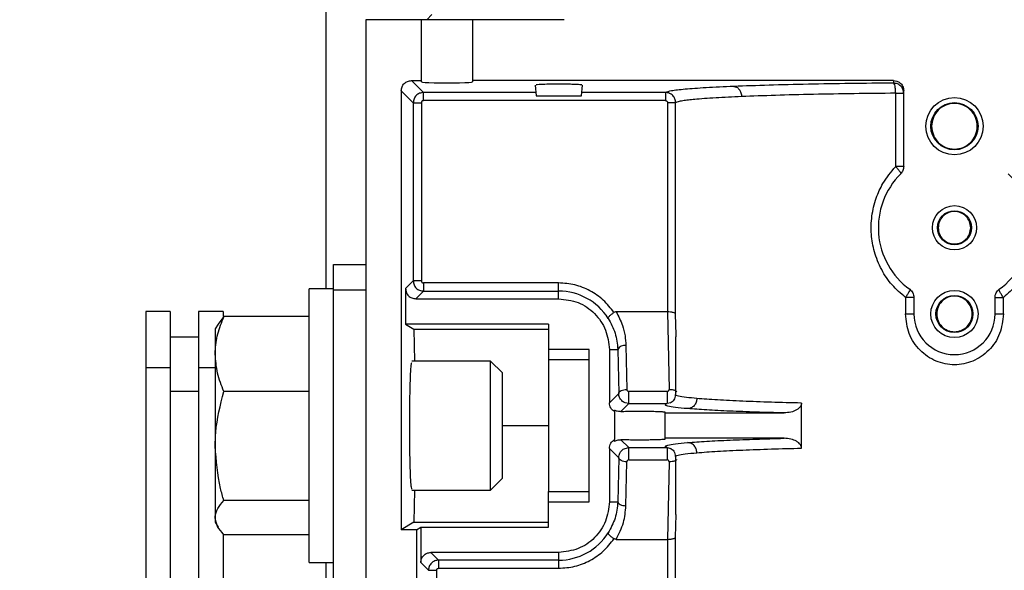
# Model space of a CAD drawing. Header units: inches. Extents: x 170 to 312, y 215 to 248.
# Tile 305 of 529: x 225.485 to 225.724, y 244.348 to 244.482. Entities that reach past the tile are written whole.
import ezdxf

# ---------------------------------------------------------------- set-up
doc = ezdxf.new("R2010")
doc.units = ezdxf.units.IN
doc.header["$LTSCALE"] = 0.25
doc.header["$MEASUREMENT"] = 0
doc.layers.add('ANNOTATIONS', color=1, linetype='Continuous')
doc.layers.add('MOTOR LH', color=7, linetype='Continuous')
doc.styles.add('ARIAL', font='arial.ttf', dxfattribs={"height": 0.09375})
doc.dimstyles.new('STANDARD$0', dxfattribs={"dimtxt": 0.09375, "dimasz": 0.09375, "dimexe": 0.03125, "dimexo": 0.046875, "dimgap": 0.09, "dimtad": 0, "dimtih": 1, "dimtoh": 1, "dimdec": 4, "dimzin": 0, "dimdsep": 46, "dimtxsty": 'ARIAL', "dimcen": 0.09, "dimadec": 0, "dimazin": 0, "dimtfac": 1, "dimtdec": 4, "dimtofl": 0, "dimtmove": 0, "dimatfit": 1, "dimfxl": 1, "dimtolj": 1, "dimtzin": 0, "dimarcsym": 0})

# ---------------------------------------------------------------- blocks, each defined once
blk = doc.blocks.new('*D52')
at = {"layer": 'ANNOTATIONS', "color": 0, "lineweight": -2, "transparency": 16777216}
for p, q in [((225.3564228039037, 244.3663487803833), (225.3564228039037, 244.9548308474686)), ((226.4423603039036, 243.5069737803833), (226.4423603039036, 244.9548308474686)), ((225.4501728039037, 244.9235808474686), (225.6142815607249, 244.9235808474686)), ((226.3486103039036, 244.9235808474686), (226.1845015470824, 244.9235808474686))]:
    blk.add_line(p, q, dxfattribs=at)
at = {"layer": 'ANNOTATIONS', "color": 0, "transparency": 16777216}
for points in [[(225.4501728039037, 244.9392058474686), (225.4501728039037, 244.9079558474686), (225.3564228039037, 244.9235808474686)], [(226.3486103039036, 244.9392058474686), (226.3486103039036, 244.9079558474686), (226.4423603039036, 244.9235808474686)]]:
    blk.add_solid(points, dxfattribs=at)
at = {"layer": 'defpoints', "color": 0, "transparency": 16777216}
for p in [(226.4423603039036, 244.9235808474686), (225.3564228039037, 244.3194737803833), (226.4423603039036, 243.4600987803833)]:
    blk.add_point(p, dxfattribs=at)
at = {"layer": 'ANNOTATIONS', "color": 0, "transparency": 16777216, "insert": (225.8993915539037, 244.9235808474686), "char_height": 0.09375, "attachment_point": 5, "style": 'ARIAL'}
blk.add_mtext('\\A1;16 1/8"', dxfattribs=at)
blk = doc.blocks.new('*D53')
at = {"layer": 'ANNOTATIONS', "color": 0, "lineweight": -2, "transparency": 16777216}
for p, q in [((225.2416729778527, 244.8967083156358), (225.2416729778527, 245.2347148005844)), ((226.4423603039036, 243.5069737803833), (226.4423603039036, 245.2347148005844)), ((225.3354229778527, 245.2034648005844), (225.5569066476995, 245.2034648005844)), ((226.3486103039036, 245.2034648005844), (226.1271266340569, 245.2034648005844))]:
    blk.add_line(p, q, dxfattribs=at)
at = {"layer": 'ANNOTATIONS', "color": 0, "transparency": 16777216}
for points in [[(225.3354229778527, 245.2190898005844), (225.3354229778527, 245.1878398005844), (225.2416729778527, 245.2034648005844)], [(226.3486103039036, 245.2190898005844), (226.3486103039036, 245.1878398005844), (226.4423603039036, 245.2034648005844)]]:
    blk.add_solid(points, dxfattribs=at)
at = {"layer": 'defpoints', "color": 0, "transparency": 16777216}
for p in [(226.4423603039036, 245.2034648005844), (225.2416729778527, 244.8498333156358), (226.4423603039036, 243.4600987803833)]:
    blk.add_point(p, dxfattribs=at)
at = {"layer": 'ANNOTATIONS', "color": 0, "transparency": 16777216, "insert": (225.8420166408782, 245.2034648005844), "char_height": 0.09375, "attachment_point": 5, "style": 'ARIAL'}
blk.add_mtext('\\A1;18 1/2"', dxfattribs=at)

msp = doc.modelspace()

# ---------------------------------------------------------------- linework, layer by layer
at = {"layer": 'MOTOR LH'}
for p, q in [((225.5591728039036, 244.5850987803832), (225.5591728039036, 244.4165141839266)), ((225.5848916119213, 244.4829826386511), (225.5836612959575, 244.4817523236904)), ((225.5688974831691, 244.4817523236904), (225.5688974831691, 244.1626300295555)), ((225.6169836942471, 244.4817523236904), (225.5688974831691, 244.4817523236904)), ((225.5824309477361, 244.4666448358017), (225.5824309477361, 244.4817523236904)), ((225.5947340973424, 244.4817523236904), (225.5947340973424, 244.4666448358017)), ((225.5799688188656, 244.4669885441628), (225.5824309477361, 244.4669885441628)), ((225.5828669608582, 244.4640904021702), (225.5799688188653, 244.4669885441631)), ((225.6968502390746, 244.4669885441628), (225.5947340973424, 244.4669885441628)), ((225.609985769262, 244.4659144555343), (225.6102147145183, 244.4632975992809)), ((225.6212262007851, 244.4632975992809), (225.6214551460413, 244.4659144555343)), ((225.6968502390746, 244.4669885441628), (225.6968502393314, 244.4663721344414)), ((225.5775096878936, 244.4645294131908), (225.5775096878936, 244.3580921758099)), ((225.5775096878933, 244.4645294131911), (225.5804078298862, 244.4616312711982)), ((225.5828669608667, 244.4621230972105), (225.5828669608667, 244.4640904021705)), ((225.6101453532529, 244.4640904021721), (225.582866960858, 244.4640904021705)), ((225.6102147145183, 244.4632975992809), (225.6212262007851, 244.4632975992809)), ((225.6415598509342, 244.4640904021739), (225.6212955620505, 244.4640904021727)), ((225.6415598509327, 244.4640904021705), (225.6415598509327, 244.4621230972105)), ((225.6973682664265, 244.4461243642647), (225.6973682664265, 244.4639130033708)), ((225.6993108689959, 244.4461243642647), (225.6993108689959, 244.4645264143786)), ((225.5804078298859, 244.4616312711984), (225.5804078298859, 244.4184111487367)), ((225.5804078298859, 244.4616312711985), (225.5823751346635, 244.4616312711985)), ((225.5823751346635, 244.4616312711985), (225.5823751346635, 244.4184111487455)), ((225.6415598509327, 244.4621230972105), (225.5828669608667, 244.4621230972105)), ((225.6420517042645, 244.4616314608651), (225.6420458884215, 244.4109003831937)), ((225.6440181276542, 244.4103729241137), (225.6440181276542, 244.461631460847)), ((225.5610849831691, 244.0460362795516), (225.5610849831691, 244.4223891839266)), ((225.5610849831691, 244.4223891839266), (225.5688974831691, 244.4223891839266)), ((225.5804078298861, 244.4184111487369), (225.5785408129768, 244.4165441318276)), ((225.5823751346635, 244.4184111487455), (225.5804078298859, 244.4184111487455)), ((225.6156494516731, 244.4179193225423), (225.5828669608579, 244.4179193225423)), ((225.6156494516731, 244.4140850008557), (225.6156494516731, 244.4179193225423)), ((225.5610849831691, 244.4165141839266), (225.5551474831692, 244.4165141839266)), ((225.5551474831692, 244.3501391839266), (225.5551474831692, 244.4165141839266)), ((225.5688974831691, 244.4161391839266), (225.5610849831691, 244.4161391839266)), ((225.578540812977, 244.4165441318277), (225.578540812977, 244.4079334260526)), ((225.582866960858, 244.4159520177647), (225.5809999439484, 244.4140850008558)), ((225.582866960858, 244.4159520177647), (225.6156494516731, 244.4159520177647)), ((225.580999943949, 244.4140850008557), (225.6156494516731, 244.4140850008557)), ((225.6997425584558, 244.4143953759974), (225.6997425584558, 244.4103940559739)), ((225.7017714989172, 244.4143953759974), (225.7017714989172, 244.4103940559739)), ((225.7214565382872, 244.4103940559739), (225.7214565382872, 244.4143953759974)), ((225.7234854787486, 244.4103940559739), (225.7234854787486, 244.4143953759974)), ((225.5215012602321, 244.4110362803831), (225.5155637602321, 244.4110362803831)), ((225.5155637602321, 244.4110362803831), (225.5155637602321, 244.0720607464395)), ((225.5215012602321, 244.4110362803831), (225.5215012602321, 244.1916194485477)), ((225.5343137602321, 244.4110362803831), (225.5283762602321, 244.4110362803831)), ((225.5283762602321, 244.4110362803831), (225.5283762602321, 244.1916194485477)), ((225.5343137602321, 244.4110362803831), (225.5343137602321, 244.4097865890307)), ((225.6420458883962, 244.4109003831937), (225.6295975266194, 244.4109003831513)), ((225.6420458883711, 244.4109003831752), (225.6424297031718, 244.3921040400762)), ((225.534490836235, 244.4097752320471), (225.5331102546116, 244.4079370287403)), ((225.5551474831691, 244.4097752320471), (225.534490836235, 244.4097752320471)), ((225.6441146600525, 244.4053130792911), (225.6440181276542, 244.4103729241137)), ((225.5330833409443, 244.4079525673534), (225.5323974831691, 244.40676462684)), ((225.5323974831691, 244.40676462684), (225.5323974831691, 244.35988962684)), ((225.578540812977, 244.4079334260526), (225.5805587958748, 244.406703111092)), ((225.6131888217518, 244.4079334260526), (225.578540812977, 244.4079334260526)), ((225.5805587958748, 244.406703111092), (225.5807150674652, 244.39895212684)), ((225.5805587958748, 244.406703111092), (225.6131888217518, 244.406703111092)), ((225.6131888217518, 244.4079334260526), (225.6131888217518, 244.3993015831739)), ((225.5283762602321, 244.4047862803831), (225.5215012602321, 244.4047862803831)), ((225.6439466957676, 244.4048431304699), (225.6439466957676, 244.390840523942)), ((225.6441236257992, 244.4048431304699), (225.6441146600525, 244.4053130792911)), ((225.6230313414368, 244.4017818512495), (225.6131888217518, 244.4017818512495)), ((225.6230313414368, 244.3648724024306), (225.6230313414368, 244.4017818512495)), ((225.6279526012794, 244.4017818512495), (225.6279526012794, 244.3888620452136)), ((225.6279526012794, 244.4017818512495), (225.6299928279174, 244.4017818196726)), ((225.6299928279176, 244.4017818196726), (225.6302078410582, 244.3911172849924)), ((225.6319601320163, 244.4027661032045), (225.6321751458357, 244.3921015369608)), ((225.5991599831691, 244.39895212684), (225.5800875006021, 244.39895212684)), ((225.6020224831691, 244.39608962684), (225.5991599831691, 244.39895212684)), ((225.5991599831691, 244.36770212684), (225.5991599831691, 244.39895212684)), ((225.6230313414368, 244.3993015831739), (225.6131888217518, 244.3993015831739)), ((225.5215012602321, 244.3973278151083), (225.5155637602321, 244.3973278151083)), ((225.5323974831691, 244.3973278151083), (225.5283762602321, 244.3973278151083)), ((225.6020224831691, 244.37056462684), (225.6020224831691, 244.39608962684)), ((225.5215012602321, 244.3916967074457), (225.5283762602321, 244.3916967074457)), ((225.5551474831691, 244.3915823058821), (225.534490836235, 244.3915823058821)), ((225.6419647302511, 244.3916194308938), (225.6326766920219, 244.3916194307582)), ((225.6302078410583, 244.3911172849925), (225.6279526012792, 244.3888620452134)), ((225.6291829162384, 244.3867317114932), (225.629182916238, 244.3870857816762)), ((225.62918291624, 244.386731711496), (225.62918291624, 244.379922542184)), ((225.6326766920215, 244.3886678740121), (225.6307705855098, 244.386761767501)), ((225.632676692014, 244.3886678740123), (225.6317663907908, 244.3888424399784)), ((225.6326766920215, 244.3886678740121), (225.641964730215, 244.3886678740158)), ((225.6428843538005, 244.3888448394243), (225.641964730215, 244.3886678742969)), ((225.6745204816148, 244.3778610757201), (225.6745204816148, 244.3887931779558)), ((225.6414860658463, 244.3864029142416), (225.6703191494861, 244.3864029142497)), ((225.6414860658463, 244.3800365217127), (225.6414860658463, 244.3864029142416)), ((225.6020224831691, 244.38332712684), (225.6131888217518, 244.38332712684)), ((225.6291829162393, 244.3795684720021), (225.6291829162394, 244.379922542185)), ((225.6307705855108, 244.3798924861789), (225.6326766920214, 244.3779863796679)), ((225.6703191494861, 244.3802513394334), (225.6414860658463, 244.3802513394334)), ((225.6279526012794, 244.3777922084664), (225.6279526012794, 244.3648724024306)), ((225.6279526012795, 244.3777922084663), (225.630207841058, 244.3755369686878)), ((225.6317665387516, 244.3778118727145), (225.6326766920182, 244.377986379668)), ((225.6326766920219, 244.3779863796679), (225.6419647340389, 244.3779863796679)), ((225.6419647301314, 244.3779863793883), (225.6428844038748, 244.3778093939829)), ((225.6302078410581, 244.3755369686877), (225.6299928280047, 244.3648724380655)), ((225.6326766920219, 244.3750348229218), (225.6419647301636, 244.3750348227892)), ((225.6439466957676, 244.3758122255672), (225.6439466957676, 244.3618111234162)), ((225.6319601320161, 244.363888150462), (225.6321751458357, 244.3745527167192)), ((225.6424297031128, 244.3745502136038), (225.6420458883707, 244.3557538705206)), ((225.5991599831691, 244.36770212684), (225.6020224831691, 244.37056462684)), ((225.5800875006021, 244.36770212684), (225.5991599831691, 244.36770212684)), ((225.5807150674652, 244.36770212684), (225.5805587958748, 244.359951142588)), ((225.5551474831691, 244.3651342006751), (225.534490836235, 244.3651342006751)), ((225.6131888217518, 244.3587208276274), (225.6131888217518, 244.3673526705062)), ((225.6131888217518, 244.3673526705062), (225.6230313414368, 244.3673526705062)), ((225.6131888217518, 244.3648724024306), (225.6230313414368, 244.3648724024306)), ((225.6279526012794, 244.3648724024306), (225.6299928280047, 244.3648724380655)), ((225.6440181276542, 244.3562813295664), (225.644123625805, 244.3618111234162)), ((225.5323974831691, 244.35988962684), (225.5330833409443, 244.3587016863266)), ((225.5805587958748, 244.359951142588), (225.5775096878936, 244.3580921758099)), ((225.5812006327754, 244.3580921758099), (225.5775096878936, 244.3580921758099)), ((225.5805587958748, 244.359951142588), (225.6131888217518, 244.359951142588)), ((225.5812006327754, 244.3580921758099), (225.5822317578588, 244.3587208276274)), ((225.5812006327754, 244.3580921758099), (225.5812006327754, 244.2441612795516)), ((225.5822317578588, 244.3587208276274), (225.6131888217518, 244.3587208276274)), ((225.5822317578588, 244.3587208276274), (225.5822317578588, 244.3501101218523)), ((225.5343137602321, 244.3571147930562), (225.5343137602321, 244.0720607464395)), ((225.5551474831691, 244.356879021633), (225.534490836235, 244.356879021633)), ((225.629597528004, 244.3557538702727), (225.6420458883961, 244.3557538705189)), ((225.6420458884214, 244.3557538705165), (225.6420517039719, 244.2786823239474)), ((225.6440181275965, 244.2786823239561), (225.6440181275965, 244.3562813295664)), ((225.6156494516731, 244.3525692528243), (225.5846908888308, 244.3525692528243)), ((225.5846908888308, 244.352569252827), (225.5865579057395, 244.3507022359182)), ((225.6156494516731, 244.3525692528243), (225.6156494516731, 244.3487349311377)), ((225.5551474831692, 244.3501391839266), (225.5610849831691, 244.3501391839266)), ((225.5591728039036, 244.3501391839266), (225.5591728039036, 244.3194737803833)), ((225.5822317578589, 244.3501101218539), (225.5840987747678, 244.3482431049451)), ((225.6156494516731, 244.3507022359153), (225.5865579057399, 244.3507022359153)), ((225.5865579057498, 244.3487349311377), (225.6156494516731, 244.3487349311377)), ((225.5840987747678, 244.3482431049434), (225.5860660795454, 244.3482431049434)), ((225.5860660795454, 244.3482431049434), (225.5860660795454, 244.2786825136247))]:
    msp.add_line(p, q, dxfattribs=at)
for centre, radius in [((225.7116140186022, 244.4559157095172), 0.006951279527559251), ((225.7116140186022, 244.4559157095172), 0.005720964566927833), ((225.7116140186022, 244.4313094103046), 0.005351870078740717), ((225.7116140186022, 244.4313094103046), 0.004121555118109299), ((225.7116140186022, 244.4103940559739), 0.005720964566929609), ((225.7116140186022, 244.4103940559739), 0.004490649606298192)]:
    msp.add_circle(centre, radius, dxfattribs=at)
for centre, radius, start, end in [((225.7116140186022, 244.4313094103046), 0.01845472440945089, 134.9008721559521, 233.9681209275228), ((225.7116140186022, 244.4313094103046), 0.01845472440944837, 306.0318790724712, 45.09912784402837), ((225.6156494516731, 244.4017818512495), 0.01417016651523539, 32.16558920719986, 90), ((225.7116140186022, 244.4103940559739), 0.009842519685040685, 180, 0), ((225.6316359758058, 244.4009557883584), 0.001839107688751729, 79.84816476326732, 153.3098736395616), ((225.6156494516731, 244.3648724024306), 0.0141701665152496, 270, 327.8344107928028)]:
    msp.add_arc(centre, radius, start, end, dxfattribs=at)
msp.add_ellipse((225.5885825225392, 244.4666448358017), major_axis=(0.00615157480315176, 0), ratio=0.0349207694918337, start_param=3.14159265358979, end_param=6.283185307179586, dxfattribs=at)
for points, knots in [([(225.5775096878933, 244.4645294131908), (225.5775466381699, 244.4648517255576), (225.5776205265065, 244.4654962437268), (225.5781891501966, 244.4663091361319), (225.5790020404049, 244.4668777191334), (225.5796465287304, 244.4669515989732), (225.5799688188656, 244.4669885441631)], [0, 0, 0, 0, 0.2500470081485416, 0.5000113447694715, 0.7499700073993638, 1, 1, 1, 1]), ([(225.6185027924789, 244.4660827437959), (225.6178256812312, 244.4660929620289), (225.616476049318, 244.4661133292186), (225.6142274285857, 244.4661067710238), (225.6122299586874, 244.4660763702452), (225.6108118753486, 244.4660138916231), (225.6101211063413, 244.4659541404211), (225.610225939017, 244.4659215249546), (225.610252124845, 244.4659133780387)], [0, 0, 0, 0, 0.1886390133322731, 0.3759991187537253, 0.5636514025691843, 0.7499606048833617, 0.9375434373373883, 1, 1, 1, 1]), ([(225.6212446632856, 244.4659145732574), (225.6212554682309, 244.4659200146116), (225.6212964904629, 244.4659406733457), (225.6210433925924, 244.4659741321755), (225.6205547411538, 244.4660113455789), (225.6197623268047, 244.4660503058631), (225.6189856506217, 244.4660703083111), (225.6185027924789, 244.4660827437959)], [0, 0, 0, 0, 0.08116737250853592, 0.3081613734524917, 0.513664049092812, 0.6976458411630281, 1, 1, 1, 1]), ([(225.6581296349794, 244.4655620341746), (225.6557811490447, 244.4654555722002), (225.6510841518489, 244.4652426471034), (225.646092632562, 244.4648776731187), (225.6426304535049, 244.4644917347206), (225.6419167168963, 244.4642241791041), (225.6415598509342, 244.4640904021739)], [0, 0, 0, 0, 0.2499992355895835, 0.5000011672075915, 0.7500022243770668, 1, 1, 1, 1]), ([(225.6968502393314, 244.4663721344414), (225.6933183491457, 244.466339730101), (225.6861366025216, 244.466273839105), (225.6759590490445, 244.4660978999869), (225.6662850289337, 244.4658662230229), (225.6608758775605, 244.4656644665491), (225.6581296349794, 244.4655620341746)], [0, 0, 0, 0, 0.2380742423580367, 0.4841002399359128, 0.7380761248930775, 1, 1, 1, 1]), ([(225.6581296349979, 244.4655620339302), (225.6583626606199, 244.4655231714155), (225.6587208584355, 244.4654634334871), (225.6591530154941, 244.4651522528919), (225.6594512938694, 244.4648347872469), (225.6596935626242, 244.4644439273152), (225.6599310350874, 244.4638776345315), (225.659976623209, 244.4634082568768), (225.6600062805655, 244.4631029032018)], [0, 0, 0, 0, 0.2397662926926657, 0.368559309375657, 0.5000000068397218, 0.631440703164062, 0.7602337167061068, 1, 1, 1, 1]), ([(225.6973682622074, 244.4639130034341), (225.6973592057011, 244.4642157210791), (225.6973403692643, 244.4648453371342), (225.697219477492, 244.4656630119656), (225.6970471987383, 244.4662389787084), (225.6969142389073, 244.4663288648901), (225.6968502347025, 244.4663721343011)], [0, 0, 0, 0, 0.2401067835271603, 0.4993930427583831, 0.7590178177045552, 1, 1, 1, 1]), ([(225.6968502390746, 244.4669885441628), (225.6971062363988, 244.4669652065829), (225.6976618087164, 244.4669145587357), (225.6983145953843, 244.4665454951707), (225.6987740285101, 244.466092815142), (225.6990664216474, 244.4656383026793), (225.6992723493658, 244.4651096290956), (225.6992980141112, 244.4647210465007), (225.6993108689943, 244.4645264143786)], [0, 0, 0, 0, 0.1985423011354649, 0.4308818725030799, 0.5644502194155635, 0.6983746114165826, 0.8489227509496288, 1, 1, 1, 1]), ([(225.5828669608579, 244.4640904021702), (225.5825449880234, 244.4640531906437), (225.5819009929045, 244.4639787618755), (225.5810884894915, 244.4634101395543), (225.5805195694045, 244.4625976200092), (225.5804450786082, 244.4619534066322), (225.5804078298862, 244.4616312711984)], [0, 0, 0, 0, 0.2499392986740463, 0.4999169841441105, 0.7499361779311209, 1, 1, 1, 1]), ([(225.644018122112, 244.4616314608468), (225.6439829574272, 244.4619434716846), (225.6439119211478, 244.4625737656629), (225.6433612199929, 244.4633917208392), (225.6426848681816, 244.4638568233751), (225.6420572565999, 244.4640603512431), (225.6417261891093, 244.4640803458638), (225.641559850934, 244.4640903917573)], [0, 0, 0, 0, 0.2423704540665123, 0.4896132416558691, 0.7417190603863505, 0.8702319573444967, 1, 1, 1, 1]), ([(225.6600062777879, 244.4631029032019), (225.6578411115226, 244.4630013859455), (225.6533028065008, 244.4627886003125), (225.6493967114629, 244.4624969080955), (225.647008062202, 244.4622542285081), (225.6456281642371, 244.4620721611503), (225.6444910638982, 244.4618620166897), (225.6441816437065, 244.4617111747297), (225.6440181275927, 244.4616314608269)], [0, 0, 0, 0, 0.2384432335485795, 0.4997898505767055, 0.6007377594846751, 0.7177576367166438, 0.8508462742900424, 1, 1, 1, 1]), ([(225.6973682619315, 244.4639130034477), (225.6939664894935, 244.463880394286), (225.6870450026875, 244.4638140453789), (225.6772289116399, 244.4636371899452), (225.6678866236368, 244.463406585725), (225.6626608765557, 244.4632052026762), (225.6600062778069, 244.4631029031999)], [0, 0, 0, 0, 0.2376368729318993, 0.4835127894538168, 0.737632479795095, 1, 1, 1, 1]), ([(225.5828669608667, 244.4621230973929), (225.5828020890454, 244.4621160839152), (225.5826727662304, 244.4621021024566), (225.5825119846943, 244.4619868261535), (225.5823956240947, 244.4618261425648), (225.5823820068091, 244.4616966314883), (225.5823751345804, 244.4616312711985)], [0, 0, 0, 0, 0.2507503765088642, 0.4998741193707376, 0.7476017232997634, 1, 1, 1, 1]), ([(225.6415598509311, 244.4621230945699), (225.6416252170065, 244.4621162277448), (225.6417547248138, 244.4621026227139), (225.6419154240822, 244.461986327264), (225.6420307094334, 244.4618256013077), (225.6420446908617, 244.4616963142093), (225.6420517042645, 244.4616314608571)], [0, 0, 0, 0, 0.2524597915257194, 0.5001908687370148, 0.7492843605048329, 1, 1, 1, 1]), ([(225.6997425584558, 244.4143953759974), (225.6986171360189, 244.4153619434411), (225.6963497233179, 244.4173093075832), (225.6938099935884, 244.4211256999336), (225.6921124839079, 244.4253124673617), (225.6913463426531, 244.4297293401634), (225.6914618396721, 244.4341699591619), (225.692473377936, 244.4383424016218), (225.6943266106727, 244.4425046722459), (225.6962622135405, 244.4448081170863), (225.6973682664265, 244.4461243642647)], [0, 0, 0, 0, 0.1243632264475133, 0.2505572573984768, 0.3811967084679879, 0.5000899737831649, 0.6215271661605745, 0.7480902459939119, 0.8560523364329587, 1, 1, 1, 1]), ([(225.6973682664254, 244.4461243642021), (225.6975560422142, 244.4459208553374), (225.6979432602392, 244.4455011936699), (225.6983707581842, 244.4449474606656), (225.6986185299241, 244.4445338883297), (225.6985973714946, 244.4444310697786), (225.6985871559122, 244.4443814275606)], [0, 0, 0, 0, 0.2435325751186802, 0.502195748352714, 0.7596532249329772, 1, 1, 1, 1]), ([(225.7258597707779, 244.4461243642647), (225.7269656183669, 244.4448083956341), (225.728901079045, 244.4425051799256), (225.7307544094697, 244.4383431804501), (225.7317660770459, 244.434170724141), (225.7318817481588, 244.4297300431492), (225.7311157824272, 244.4253132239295), (225.7294183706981, 244.4211263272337), (225.7268786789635, 244.4173096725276), (225.7246110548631, 244.4153620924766), (225.7234854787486, 244.4143953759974)], [0, 0, 0, 0, 0.1439190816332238, 0.2518879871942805, 0.3784557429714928, 0.4998850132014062, 0.6187877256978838, 0.7494177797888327, 0.8756189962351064, 0.9999999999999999, 0.9999999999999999, 0.9999999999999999, 0.9999999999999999]), ([(225.5804078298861, 244.4184111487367), (225.5804450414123, 244.4180891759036), (225.58051947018, 244.4174451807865), (225.5810880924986, 244.4166326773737), (225.5819006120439, 244.416063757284), (225.5825448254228, 244.4159892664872), (225.582866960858, 244.4159520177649)], [0, 0, 0, 0, 0.2499392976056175, 0.4999169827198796, 0.7499361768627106, 1, 1, 1, 1]), ([(225.5823751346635, 244.4184111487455), (225.5823821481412, 244.4183462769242), (225.5823961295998, 244.4182169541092), (225.5825114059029, 244.4180561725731), (225.5826720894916, 244.4179398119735), (225.582801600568, 244.4179261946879), (225.5828669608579, 244.4179193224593)], [0, 0, 0, 0, 0.2507503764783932, 0.499874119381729, 0.7476017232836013, 1, 1, 1, 1]), ([(225.5785408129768, 244.4165441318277), (225.5785777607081, 244.4162218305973), (225.5786516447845, 244.4155773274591), (225.579220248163, 244.4147644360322), (225.5800331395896, 244.414195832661), (225.5806776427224, 244.414121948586), (225.580999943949, 244.4140850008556)], [0, 0, 0, 0, 0.2500385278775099, 0.5000000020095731, 0.749961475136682, 1, 1, 1, 1]), ([(225.7007583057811, 244.416385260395), (225.7007741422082, 244.4163365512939), (225.7008069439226, 244.4162356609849), (225.7006035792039, 244.4157642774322), (225.7002380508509, 244.4151211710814), (225.6999038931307, 244.4146316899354), (225.6997425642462, 244.4143953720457)], [0, 0, 0, 0, 0.241396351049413, 0.50000003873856, 0.7586037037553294, 1, 1, 1, 1]), ([(225.7234854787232, 244.4143953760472), (225.7233241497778, 244.4146316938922), (225.7229899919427, 244.4151211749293), (225.7226244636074, 244.4157642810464), (225.7224210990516, 244.4162356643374), (225.7224539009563, 244.4163365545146), (225.7224697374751, 244.4163852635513)], [0, 0, 0, 0, 0.2413963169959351, 0.4999999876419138, 0.7586036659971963, 1, 1, 1, 1]), ([(225.6276446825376, 244.409325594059), (225.627644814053, 244.4093924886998), (225.6276450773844, 244.4095264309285), (225.6279456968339, 244.4098919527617), (225.6284334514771, 244.4103233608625), (225.6288553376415, 244.4106120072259), (225.6290628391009, 244.4107539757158)], [0, 0, 0, 0, 0.2494516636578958, 0.4994736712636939, 0.7538199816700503, 0.9999999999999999, 0.9999999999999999, 0.9999999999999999, 0.9999999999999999]), ([(225.6295975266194, 244.4109003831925), (225.6295000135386, 244.4108948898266), (225.6293111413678, 244.4108842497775), (225.629143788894, 244.410796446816), (225.6290628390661, 244.4107539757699)], [0, 0, 0, 0, 0.5162914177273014, 1, 1, 1, 1]), ([(225.6295975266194, 244.4109003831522), (225.6301575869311, 244.4098248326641), (225.6311278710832, 244.4079614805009), (225.6318078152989, 244.4051851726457), (225.6319110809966, 244.4035451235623), (225.631960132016, 244.4027661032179)], [0, 0, 0, 0, 0.4175079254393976, 0.7233173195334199, 1, 1, 1, 1]), ([(225.6440181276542, 244.4103729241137), (225.6440007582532, 244.4104137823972), (225.6439682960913, 244.4104901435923), (225.6437781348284, 244.4106143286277), (225.6434898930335, 244.4107256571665), (225.6431127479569, 244.4108084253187), (225.6426586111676, 244.410878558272), (225.6422861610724, 244.4108918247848), (225.6420458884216, 244.4109003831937)], [0, 0, 0, 0, 0.1556775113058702, 0.2909500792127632, 0.4996511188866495, 0.6364958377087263, 0.7654984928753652, 1, 1, 1, 1]), ([(225.5323974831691, 244.4006787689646), (225.5323999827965, 244.4008943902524), (225.5324189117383, 244.4025272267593), (225.5328761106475, 244.4056058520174), (225.5339493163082, 244.4083769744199), (225.534490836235, 244.4097752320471)], [0, 0, 0, 0, 0.07009191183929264, 0.5307854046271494, 1, 1, 1, 1]), ([(225.6276446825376, 244.409325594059), (225.6282917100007, 244.4081624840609), (225.6296228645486, 244.4057695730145), (225.6298672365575, 244.4031355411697), (225.6299928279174, 244.4017818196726)], [0, 0, 0, 0, 0.4860648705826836, 1, 1, 1, 1]), ([(225.7234854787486, 244.4103940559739), (225.7233032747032, 244.4087658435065), (225.7229400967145, 244.4055204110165), (225.7201647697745, 244.4014198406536), (225.7168579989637, 244.3991529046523), (225.7138956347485, 244.3982397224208), (225.711613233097, 244.3980165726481), (225.7093307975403, 244.3982400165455), (225.7063684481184, 244.3991537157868), (225.7030619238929, 244.401421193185), (225.7002875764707, 244.4055216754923), (225.6999246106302, 244.4087665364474), (225.6997425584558, 244.4103940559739)], [0, 0, 0, 0, 0.1282694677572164, 0.2556729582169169, 0.3795524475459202, 0.4399056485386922, 0.500016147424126, 0.5601387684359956, 0.6204962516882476, 0.7443703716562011, 0.8717842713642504, 1, 1, 1, 1]), ([(225.534490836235, 244.3915823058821), (225.5339057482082, 244.393059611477), (225.5327248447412, 244.3960413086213), (225.5325072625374, 244.3991236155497), (225.5323974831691, 244.4006787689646)], [0, 0, 0, 0, 0.4954579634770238, 1, 1, 1, 1]), ([(225.5795504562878, 244.38332712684), (225.5795578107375, 244.3852874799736), (225.5795690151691, 244.3882740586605), (225.5796364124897, 244.3918469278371), (225.5797189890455, 244.3947795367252), (225.5798298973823, 244.3970158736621), (225.5799538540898, 244.3983819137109), (225.5800264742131, 244.3985388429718), (225.5800611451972, 244.3986137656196)], [0, 0, 0, 0, 0.2503685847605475, 0.3814340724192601, 0.5160432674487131, 0.7327777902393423, 0.8724202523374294, 1, 1, 1, 1]), ([(225.5323974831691, 244.3783582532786), (225.5324235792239, 244.3794605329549), (225.5325295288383, 244.3839357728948), (225.5336479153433, 244.3882960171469), (225.534490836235, 244.3915823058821)], [0, 0, 0, 0, 0.246306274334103, 0.9999999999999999, 0.9999999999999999, 0.9999999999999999, 0.9999999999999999]), ([(225.6321751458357, 244.3921015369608), (225.6321831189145, 244.3920386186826), (225.6321988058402, 244.3919148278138), (225.632297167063, 244.3917812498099), (225.6323968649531, 244.3916988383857), (225.6324827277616, 244.3916533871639), (225.6325770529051, 244.3916250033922), (225.632643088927, 244.3916213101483), (225.6326766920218, 244.391619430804)], [0, 0, 0, 0, 0.2622389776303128, 0.5159516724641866, 0.641882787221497, 0.7608259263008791, 0.8782938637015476, 1, 1, 1, 1]), ([(225.6419647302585, 244.3916194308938), (225.6419980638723, 244.3916213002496), (225.6420633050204, 244.3916249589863), (225.6421560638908, 244.3916534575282), (225.6422393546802, 244.3916993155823), (225.6423341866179, 244.3917816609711), (225.6424230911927, 244.3919179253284), (225.6424274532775, 244.3920406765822), (225.6424297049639, 244.392104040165)], [0, 0, 0, 0, 0.1226750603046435, 0.2401018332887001, 0.3584136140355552, 0.4836137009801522, 0.7334439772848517, 1, 1, 1, 1]), ([(225.6424297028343, 244.3921040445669), (225.6426908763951, 244.392102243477), (225.6430940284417, 244.3920994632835), (225.643573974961, 244.3919857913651), (225.6438963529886, 244.39185854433), (225.6441388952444, 244.3917088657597), (225.6442303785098, 244.3915944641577), (225.6442698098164, 244.3915451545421)], [0, 0, 0, 0, 0.3247743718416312, 0.5013273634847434, 0.6821672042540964, 0.8630070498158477, 1, 1, 1, 1]), ([(225.6317663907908, 244.3888424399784), (225.6316178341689, 244.3889115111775), (225.6313157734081, 244.389051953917), (225.6308098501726, 244.3894693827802), (225.6303226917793, 244.3901542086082), (225.6302461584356, 244.3907959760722), (225.6302078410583, 244.3911172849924)], [0, 0, 0, 0, 0.1672862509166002, 0.3401437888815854, 0.6696347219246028, 1, 1, 1, 1]), ([(225.6439466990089, 244.3908413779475), (225.6438781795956, 244.390363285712), (225.6437399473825, 244.3893987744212), (225.6430346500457, 244.3889822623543), (225.6426789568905, 244.3887722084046)], [0, 0, 0, 0, 0.4956833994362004, 1, 1, 1, 1]), ([(225.6491655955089, 244.3898982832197), (225.6482711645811, 244.3899833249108), (225.6462786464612, 244.3901727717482), (225.6445746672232, 244.390478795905), (225.643795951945, 244.3907089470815), (225.6439811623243, 244.390829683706), (225.643997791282, 244.390840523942)], [0, 0, 0, 0, 0.2811014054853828, 0.6262078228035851, 0.9664393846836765, 0.9999999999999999, 0.9999999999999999, 0.9999999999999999, 0.9999999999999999]), ([(225.6491656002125, 244.3898982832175), (225.6491319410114, 244.3895913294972), (225.6490801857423, 244.3891193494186), (225.6487945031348, 244.3885505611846), (225.6485013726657, 244.3881584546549), (225.6481392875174, 244.3878410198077), (225.6476140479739, 244.387531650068), (225.6471782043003, 244.3874756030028), (225.6468947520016, 244.3874391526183)], [0, 0, 0, 0, 0.2396416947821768, 0.3684793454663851, 0.4999999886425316, 0.6315206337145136, 0.7603582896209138, 1, 1, 1, 1]), ([(225.6745204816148, 244.3887931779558), (225.6720306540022, 244.388857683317), (225.6668865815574, 244.3889909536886), (225.6600407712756, 244.3892460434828), (225.6537779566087, 244.389546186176), (225.6507318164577, 244.3897787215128), (225.6491655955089, 244.3898982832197)], [0, 0, 0, 0, 0.2274702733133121, 0.4699616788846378, 0.7274724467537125, 1, 1, 1, 1]), ([(225.6291829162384, 244.3867317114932), (225.6290085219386, 244.3868502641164), (225.6286606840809, 244.3870867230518), (225.6282725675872, 244.3876005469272), (225.628002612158, 244.3881996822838), (225.6279693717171, 244.388639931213), (225.6279526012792, 244.3888620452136)], [0, 0, 0, 0, 0.244705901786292, 0.4880777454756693, 0.7417254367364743, 1, 1, 1, 1]), ([(225.629182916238, 244.3870857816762), (225.6292044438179, 244.3870939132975), (225.629249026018, 244.3871107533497), (225.6296687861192, 244.3868896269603), (225.6303406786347, 244.3868116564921), (225.6307705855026, 244.3867617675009)], [0, 0, 0, 0, 0.2516651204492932, 0.5211818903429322, 0.9999999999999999, 0.9999999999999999, 0.9999999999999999, 0.9999999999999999]), ([(225.6307705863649, 244.3867617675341), (225.6312377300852, 244.3867768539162), (225.6321610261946, 244.3868066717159), (225.633931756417, 244.3868299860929), (225.6357518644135, 244.3868351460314), (225.6375499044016, 244.386821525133), (225.6390939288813, 244.3867914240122), (225.6403231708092, 244.3867476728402), (225.6412698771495, 244.3866902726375), (225.6414088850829, 244.3866436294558), (225.6414860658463, 244.3866177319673)], [0, 0, 0, 0, 0.1284087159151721, 0.253796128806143, 0.3761714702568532, 0.4955448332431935, 0.6227123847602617, 0.729758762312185, 0.849955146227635, 1, 1, 1, 1]), ([(225.6468947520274, 244.3874391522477), (225.6458429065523, 244.3875371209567), (225.643739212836, 244.3877330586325), (225.6420001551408, 244.388041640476), (225.6412440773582, 244.3883550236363), (225.6417245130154, 244.388563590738), (225.641964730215, 244.3886678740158)], [0, 0, 0, 0, 0.2500000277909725, 0.5000007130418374, 0.7500010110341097, 1, 1, 1, 1]), ([(225.6703191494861, 244.3864029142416), (225.6680168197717, 244.3864660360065), (225.6632729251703, 244.3865960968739), (225.6569763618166, 244.3868365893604), (225.6512163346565, 244.3871165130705), (225.6483602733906, 244.3873297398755), (225.6468947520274, 244.3874391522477)], [0, 0, 0, 0, 0.2292110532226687, 0.4722838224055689, 0.7292147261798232, 1, 1, 1, 1]), ([(225.674520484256, 244.3887931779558), (225.6745069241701, 244.3886499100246), (225.6744789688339, 244.3883545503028), (225.6742466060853, 244.387911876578), (225.6738634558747, 244.3874842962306), (225.6731174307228, 244.3869691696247), (225.6719180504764, 244.3865076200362), (225.6708766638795, 244.3864394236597), (225.6703191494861, 244.3864029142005)], [0, 0, 0, 0, 0.08148250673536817, 0.1679835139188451, 0.2795471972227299, 0.4066927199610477, 0.6823683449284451, 1, 1, 1, 1]), ([(225.5800875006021, 244.3679481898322), (225.5800439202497, 244.3680358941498), (225.5799623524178, 244.3682000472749), (225.5798298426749, 244.3696300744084), (225.5797190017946, 244.3718762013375), (225.5796364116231, 244.3748069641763), (225.5795690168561, 244.3783802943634), (225.5795578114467, 244.3813668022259), (225.5795504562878, 244.38332712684)], [0, 0, 0, 0, 0.1551384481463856, 0.2903672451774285, 0.5002609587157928, 0.6306139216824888, 0.7575373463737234, 1, 1, 1, 1]), ([(225.6279526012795, 244.3777922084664), (225.6279696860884, 244.3780129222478), (225.6280037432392, 244.3784528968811), (225.6282712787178, 244.3790514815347), (225.6286587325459, 244.3795676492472), (225.6290071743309, 244.379803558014), (225.6291829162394, 244.379922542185)], [0, 0, 0, 0, 0.2567552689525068, 0.5118203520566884, 0.7537791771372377, 1, 1, 1, 1]), ([(225.62918291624, 244.3795684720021), (225.6292036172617, 244.3795615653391), (225.6292461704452, 244.3795473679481), (225.6295849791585, 244.3796987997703), (225.6300823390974, 244.3798639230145), (225.6305420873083, 244.3798830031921), (225.6307705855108, 244.3798924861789)], [0, 0, 0, 0, 0.252979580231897, 0.5200268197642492, 0.7614498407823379, 1, 1, 1, 1]), ([(225.6414860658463, 244.3800365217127), (225.6414054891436, 244.3800101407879), (225.641254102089, 244.3799605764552), (225.6401949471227, 244.379899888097), (225.6389262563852, 244.3798591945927), (225.637462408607, 244.3798323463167), (225.635802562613, 244.3798191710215), (225.6339653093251, 244.3798239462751), (225.6321749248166, 244.3798472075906), (225.6312424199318, 244.3798772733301), (225.6307705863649, 244.379892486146)], [0, 0, 0, 0, 0.1528518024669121, 0.287177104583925, 0.4029105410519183, 0.4999977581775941, 0.6204192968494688, 0.7438867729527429, 0.8704105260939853, 1, 1, 1, 1]), ([(225.6468947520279, 244.3792151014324), (225.6483602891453, 244.3793245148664), (225.651216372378, 244.3795377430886), (225.6569764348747, 244.3798176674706), (225.6632729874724, 244.3800581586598), (225.6680168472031, 244.3801882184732), (225.6703191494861, 244.3802513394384)], [0, 0, 0, 0, 0.2707879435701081, 0.5277197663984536, 0.7707917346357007, 1, 1, 1, 1]), ([(225.6745204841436, 244.3778610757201), (225.6745069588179, 244.3780046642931), (225.6744791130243, 244.3783002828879), (225.6742459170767, 244.3787432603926), (225.6738627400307, 244.3791704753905), (225.6731170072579, 244.379685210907), (225.6719182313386, 244.3801465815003), (225.670876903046, 244.3802148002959), (225.6703191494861, 244.3802513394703)], [0, 0, 0, 0, 0.08165218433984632, 0.1681046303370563, 0.2798987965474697, 0.4067323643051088, 0.6822355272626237, 0.9999999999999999, 0.9999999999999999, 0.9999999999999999, 0.9999999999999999]), ([(225.534490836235, 244.3651342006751), (225.5342083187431, 244.3661222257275), (225.5329765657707, 244.3704299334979), (225.532649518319, 244.3749075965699), (225.5323974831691, 244.3783582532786)], [0, 0, 0, 0, 0.2293621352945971, 1, 1, 1, 1]), ([(225.630207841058, 244.3755369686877), (225.6302240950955, 244.3757442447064), (225.6302541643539, 244.3761276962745), (225.630493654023, 244.3767308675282), (225.6308551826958, 244.3772239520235), (225.6313163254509, 244.3776024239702), (225.6316181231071, 244.3777428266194), (225.6317665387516, 244.3778118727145)], [0, 0, 0, 0, 0.2134425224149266, 0.3948593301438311, 0.660566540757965, 0.8330761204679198, 1, 1, 1, 1]), ([(225.6419647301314, 244.3779863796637), (225.6417245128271, 244.3780906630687), (225.6412440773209, 244.3782992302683), (225.6420001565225, 244.3786126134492), (225.6437392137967, 244.3789211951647), (225.6458429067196, 244.3791171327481), (225.6468947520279, 244.3792151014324)], [0, 0, 0, 0, 0.2499992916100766, 0.4999995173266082, 0.7500000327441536, 1, 1, 1, 1]), ([(225.6426790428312, 244.3778820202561), (225.6430379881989, 244.3776689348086), (225.6437496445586, 244.3772464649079), (225.6438813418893, 244.3762744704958), (225.6439466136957, 244.375792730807)], [0, 0, 0, 0, 0.5043801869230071, 1, 1, 1, 1]), ([(225.6491656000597, 244.3767559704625), (225.6491321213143, 244.3770620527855), (225.6490806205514, 244.377532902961), (225.6487961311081, 244.3781009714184), (225.6485036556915, 244.378493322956), (225.648141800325, 244.3788114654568), (225.6476158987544, 244.3791221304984), (225.6471790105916, 244.3791784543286), (225.6468947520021, 244.3792151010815)], [0, 0, 0, 0, 0.2389706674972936, 0.3676114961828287, 0.4990634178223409, 0.6306518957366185, 0.7596859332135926, 1, 1, 1, 1]), ([(225.6491655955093, 244.3767559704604), (225.65073181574, 244.3768755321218), (225.6537779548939, 244.3771080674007), (225.6600407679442, 244.3774082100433), (225.6668865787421, 244.377663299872), (225.6720306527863, 244.3777965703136), (225.6745204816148, 244.3778610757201)], [0, 0, 0, 0, 0.2725274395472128, 0.5300381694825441, 0.7725296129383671, 1, 1, 1, 1]), ([(225.6326766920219, 244.3750348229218), (225.6326434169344, 244.3750329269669), (225.6325778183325, 244.375029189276), (225.6324506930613, 244.3749908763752), (225.6323147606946, 244.3748980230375), (225.6321985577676, 244.3747400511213), (225.6321830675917, 244.3746161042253), (225.632175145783, 244.37455271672)], [0, 0, 0, 0, 0.1207105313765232, 0.2379690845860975, 0.4831299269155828, 0.7356682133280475, 1, 1, 1, 1]), ([(225.6424297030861, 244.3745502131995), (225.6424272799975, 244.3746131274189), (225.6424225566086, 244.3747357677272), (225.6423343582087, 244.3748719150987), (225.6422403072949, 244.3749550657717), (225.6421571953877, 244.3750008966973), (225.6420640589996, 244.3750293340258), (225.6419983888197, 244.3750329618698), (225.6419647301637, 244.3750348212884)], [0, 0, 0, 0, 0.264747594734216, 0.5160793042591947, 0.640404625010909, 0.7583606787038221, 0.8761499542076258, 0.9999999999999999, 0.9999999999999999, 0.9999999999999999, 0.9999999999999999]), ([(225.6442669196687, 244.3751058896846), (225.6442283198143, 244.3750576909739), (225.6441376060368, 244.3749444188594), (225.6438962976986, 244.3747957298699), (225.643573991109, 244.3746684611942), (225.6430940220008, 244.3745547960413), (225.6426908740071, 244.3745520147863), (225.6424297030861, 244.3745502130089)], [0, 0, 0, 0, 0.1343543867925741, 0.3157471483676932, 0.4971399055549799, 0.6742326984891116, 1, 1, 1, 1]), ([(225.6439982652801, 244.3758122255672), (225.6439814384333, 244.3758231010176), (225.64380457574, 244.3759374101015), (225.6445162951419, 244.3761570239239), (225.6461213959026, 244.376464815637), (225.648149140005, 244.3766587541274), (225.6491655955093, 244.3767559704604)], [0, 0, 0, 0, 0.03387099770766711, 0.3560094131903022, 0.6771842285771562, 1, 1, 1, 1]), ([(225.5323974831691, 244.3610066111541), (225.5323999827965, 244.3611044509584), (225.5324189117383, 244.3618453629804), (225.5328761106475, 244.3632423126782), (225.5339493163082, 244.3644997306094), (225.534490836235, 244.3651342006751)], [0, 0, 0, 0, 0.07009191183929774, 0.5307854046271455, 1, 1, 1, 1]), ([(225.6299928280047, 244.3648724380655), (225.6298669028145, 244.3635166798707), (225.6296222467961, 244.3608826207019), (225.628290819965, 244.3584898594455), (225.6276446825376, 244.357328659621)], [0, 0, 0, 0, 0.5147030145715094, 1, 1, 1, 1]), ([(225.629597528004, 244.3557538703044), (225.6302806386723, 244.3570859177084), (225.6316112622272, 244.3596805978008), (225.6318459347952, 244.3625108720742), (225.631960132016, 244.363888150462)], [0, 0, 0, 0, 0.5133763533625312, 1, 1, 1, 1]), ([(225.534490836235, 244.356879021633), (225.5339057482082, 244.3575493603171), (225.5327248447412, 244.3589023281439), (225.5325072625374, 244.3603009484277), (225.5323974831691, 244.3610066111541)], [0, 0, 0, 0, 0.4954579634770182, 1, 1, 1, 1]), ([(225.6276446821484, 244.3573286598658), (225.6276440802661, 244.3573272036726), (225.6276423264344, 244.3573229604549), (225.627637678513, 244.3573085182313), (225.6276293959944, 244.3572501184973), (225.627680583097, 244.3570886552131), (225.6279440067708, 244.3567648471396), (225.6284325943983, 244.3563258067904), (225.6288556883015, 244.3560401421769), (225.6290628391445, 244.3559002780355)], [0, 0, 0, 0, 0.007045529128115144, 0.02053004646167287, 0.06754810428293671, 0.2500891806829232, 0.4998992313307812, 0.7551458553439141, 1, 1, 1, 1]), ([(225.629597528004, 244.3557538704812), (225.6295000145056, 244.3557593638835), (225.6293111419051, 244.3557700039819), (225.6291437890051, 244.3558578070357), (225.6290628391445, 244.3559002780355)], [0, 0, 0, 0, 0.5162924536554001, 1, 1, 1, 1]), ([(225.6420458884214, 244.3557538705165), (225.642286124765, 244.3557624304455), (225.6426585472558, 244.3557757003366), (225.6431126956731, 244.3558458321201), (225.6434898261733, 244.3559285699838), (225.6437780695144, 244.3560398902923), (225.6439682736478, 244.3561640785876), (225.6440007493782, 244.3562404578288), (225.6440181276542, 244.3562813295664)], [0, 0, 0, 0, 0.2344666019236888, 0.3634780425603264, 0.5003489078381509, 0.7089827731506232, 0.8442720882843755, 1, 1, 1, 1]), ([(225.5822317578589, 244.3501101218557), (225.5822687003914, 244.3504324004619), (225.5823425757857, 244.3510768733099), (225.5829111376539, 244.3518897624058), (225.5837240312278, 244.3524584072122), (225.5843685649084, 244.3525322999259), (225.5846908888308, 244.352569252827)], [0, 0, 0, 0, 0.2500211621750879, 0.4999768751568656, 0.7499441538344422, 1, 1, 1, 1]), ([(225.5865579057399, 244.3507022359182), (225.5862357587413, 244.3506649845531), (225.5855915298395, 244.3505904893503), (225.5847790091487, 244.3500215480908), (225.5842104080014, 244.3492090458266), (225.5841359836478, 244.3485650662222), (225.5840987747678, 244.3482431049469)], [0, 0, 0, 0, 0.250072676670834, 0.5000948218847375, 0.7500695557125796, 1, 1, 1, 1]), ([(225.5860660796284, 244.3482431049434), (225.5860729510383, 244.3483084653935), (225.5860865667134, 244.3484379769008), (225.5862029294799, 244.3485986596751), (225.5863637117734, 244.3487139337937), (225.5864930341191, 244.3487279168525), (225.5865579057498, 244.3487349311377)], [0, 0, 0, 0, 0.2523982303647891, 0.5001262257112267, 0.749249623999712, 0.9999999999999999, 0.9999999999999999, 0.9999999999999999, 0.9999999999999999])]:
    msp.add_open_spline(points, degree=3, knots=knots, dxfattribs=at)
for points in [[(225.6993108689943, 244.4639130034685), (225.6992738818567, 244.4642352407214), (225.6991999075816, 244.4648797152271), (225.698630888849, 244.4656925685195), (225.6978175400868, 244.4662612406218), (225.6971726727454, 244.4663351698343), (225.6968502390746, 244.4663721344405)], [(225.6973682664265, 244.4639130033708), (225.6976350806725, 244.4639130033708), (225.6981687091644, 244.4639130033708), (225.6987976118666, 244.4639130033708), (225.6992282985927, 244.4639130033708), (225.6992833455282, 244.4639130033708), (225.699310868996, 244.4639130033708)], [(225.6440181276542, 244.4616314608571), (225.6439788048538, 244.4616314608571), (225.6439001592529, 244.4616314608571), (225.6434411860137, 244.4616314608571), (225.6428028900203, 244.4616314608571), (225.6423020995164, 244.4616314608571), (225.6420517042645, 244.4616314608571)], [(225.717150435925, 244.4559157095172), (225.7170672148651, 244.4566403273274), (225.7169007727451, 244.4580895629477), (225.7156204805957, 244.4599324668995), (225.71379044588, 244.4611638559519), (225.7116140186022, 244.4615962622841), (225.7094375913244, 244.4611638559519), (225.7076075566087, 244.4599324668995), (225.7063272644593, 244.4580895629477), (225.7061608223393, 244.4566403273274), (225.7060776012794, 244.4559157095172)], [(225.7060776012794, 244.4559157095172), (225.7061608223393, 244.455191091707), (225.7063272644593, 244.4537418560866), (225.7076075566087, 244.4518989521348), (225.7094375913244, 244.4506675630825), (225.7116140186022, 244.4502351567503), (225.71379044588, 244.4506675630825), (225.7156204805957, 244.4518989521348), (225.7169007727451, 244.4537418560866), (225.7170672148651, 244.455191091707), (225.717150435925, 244.4559157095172)], [(225.699310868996, 244.4461243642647), (225.6992833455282, 244.4461243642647), (225.6992282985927, 244.4461243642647), (225.6987976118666, 244.4461243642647), (225.6981687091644, 244.4461243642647), (225.6976350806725, 244.4461243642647), (225.6973682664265, 244.4461243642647)], [(225.6993108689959, 244.4461243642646), (225.6993017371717, 244.4459628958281), (225.6992834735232, 244.4456399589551), (225.6991355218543, 244.4451754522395), (225.6989109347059, 244.4447427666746), (225.6986950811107, 244.4445018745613), (225.6985871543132, 244.4443814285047)], [(225.7155510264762, 244.4313094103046), (225.7154918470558, 244.4318246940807), (225.7153734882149, 244.432855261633), (225.714463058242, 244.4341657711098), (225.713161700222, 244.435041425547), (225.7116140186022, 244.4353489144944), (225.7100663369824, 244.435041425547), (225.7087649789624, 244.4341657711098), (225.7078545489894, 244.432855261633), (225.7077361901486, 244.4318246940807), (225.7076770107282, 244.4313094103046)], [(225.7076770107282, 244.4313094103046), (225.7077361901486, 244.4307941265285), (225.7078545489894, 244.4297635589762), (225.7087649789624, 244.4284530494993), (225.7100663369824, 244.4275773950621), (225.7116140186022, 244.4272699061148), (225.7131617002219, 244.4275773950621), (225.714463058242, 244.4284530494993), (225.7153734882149, 244.4297635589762), (225.7154918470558, 244.4307941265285), (225.7155510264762, 244.4313094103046)], [(225.5828669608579, 244.4179193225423), (225.5828669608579, 244.4176671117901), (225.5828669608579, 244.4171626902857), (225.5828669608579, 244.4165213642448), (225.5828669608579, 244.416063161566), (225.5828669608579, 244.4159890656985), (225.5828669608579, 244.4159520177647)], [(225.6290628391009, 244.4107539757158), (225.628251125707, 244.4117995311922), (225.6266276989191, 244.413890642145), (225.6233200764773, 244.41614110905), (225.6196105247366, 244.4176391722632), (225.6169698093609, 244.4178259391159), (225.6156494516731, 244.4179193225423)], [(225.7007582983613, 244.4163852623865), (225.700906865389, 244.4162609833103), (225.7012039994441, 244.416012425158), (225.7015213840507, 244.4155209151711), (225.7017321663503, 244.4149751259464), (225.7017583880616, 244.4145886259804), (225.7017714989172, 244.4143953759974)], [(225.7214565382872, 244.4143953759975), (225.7214696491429, 244.4145886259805), (225.7214958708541, 244.4149751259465), (225.7217066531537, 244.4155209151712), (225.7220240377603, 244.416012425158), (225.7223211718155, 244.4162609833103), (225.722469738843, 244.4163852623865)], [(225.6156494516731, 244.4140850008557), (225.617261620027, 244.4139000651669), (225.6204859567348, 244.4135301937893), (225.6245527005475, 244.4106851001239), (225.6273977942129, 244.4066183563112), (225.6277676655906, 244.4033940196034), (225.6279526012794, 244.4017818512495)], [(225.7017714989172, 244.4143953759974), (225.7017424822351, 244.4143953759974), (225.7016844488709, 244.4143953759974), (225.7012316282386, 244.4143953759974), (225.7005725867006, 244.4143953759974), (225.7000192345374, 244.4143953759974), (225.6997425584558, 244.4143953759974)], [(225.7159201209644, 244.4103940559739), (225.7158553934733, 244.410957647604), (225.7157259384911, 244.4120848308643), (225.7147301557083, 244.4135182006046), (225.7133067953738, 244.4144759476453), (225.7116140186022, 244.4148122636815), (225.7099212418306, 244.4144759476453), (225.7084978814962, 244.4135182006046), (225.7075020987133, 244.4120848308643), (225.7073726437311, 244.410957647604), (225.70730791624, 244.4103940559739)], [(225.7214565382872, 244.4143953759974), (225.721485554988, 244.4143953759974), (225.7215435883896, 244.4143953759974), (225.7219964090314, 244.4143953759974), (225.7226554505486, 244.4143953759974), (225.723208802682, 244.4143953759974), (225.7234854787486, 244.4143953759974)], [(225.6997425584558, 244.410394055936), (225.7000192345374, 244.410394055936), (225.7005725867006, 244.410394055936), (225.7012316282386, 244.410394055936), (225.701684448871, 244.410394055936), (225.7017424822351, 244.410394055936), (225.7017714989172, 244.410394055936)], [(225.70730791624, 244.4103940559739), (225.7073726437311, 244.4098304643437), (225.7075020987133, 244.4087032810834), (225.7084978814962, 244.4072699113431), (225.7099212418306, 244.4063121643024), (225.7116140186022, 244.4059758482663), (225.7133067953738, 244.4063121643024), (225.7147301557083, 244.4072699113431), (225.7157259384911, 244.4087032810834), (225.7158553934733, 244.4098304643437), (225.7159201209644, 244.4103940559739)], [(225.7214565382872, 244.4103940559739), (225.7214855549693, 244.4103940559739), (225.7215435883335, 244.4103940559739), (225.7219964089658, 244.4103940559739), (225.7226554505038, 244.4103940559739), (225.723208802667, 244.4103940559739), (225.7234854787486, 244.4103940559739)], [(225.6131888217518, 244.3993015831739), (225.6131888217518, 244.3989761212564), (225.6131888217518, 244.3983251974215), (225.6131888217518, 244.3945941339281), (225.6131888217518, 244.3894160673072), (225.6131888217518, 244.38332712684), (225.6131888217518, 244.3772381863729), (225.6131888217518, 244.3720601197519), (225.6131888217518, 244.3683290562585), (225.6131888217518, 244.3676781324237), (225.6131888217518, 244.3673526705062)], [(225.6302078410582, 244.3911172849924), (225.6302439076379, 244.391243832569), (225.6303160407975, 244.3914969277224), (225.6307738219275, 244.3918183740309), (225.6314163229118, 244.3920474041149), (225.6319222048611, 244.3920834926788), (225.6321751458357, 244.3921015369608)], [(225.6326766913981, 244.3886678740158), (225.6326766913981, 244.3886863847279), (225.6326766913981, 244.3887234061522), (225.6326766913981, 244.3889396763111), (225.6326766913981, 244.3892584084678), (225.6326766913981, 244.3896702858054), (225.6326766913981, 244.3901454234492), (225.6326766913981, 244.3906517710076), (225.6326766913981, 244.3911616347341), (225.6326766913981, 244.3914668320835), (225.6326766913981, 244.3916194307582)], [(225.6419647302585, 244.3916194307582), (225.6419647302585, 244.3914668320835), (225.6419647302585, 244.3911616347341), (225.6419647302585, 244.3906517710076), (225.6419647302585, 244.3901454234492), (225.6419647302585, 244.3896702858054), (225.6419647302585, 244.3892584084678), (225.6419647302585, 244.3889396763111), (225.6419647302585, 244.3887234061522), (225.6419647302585, 244.3886863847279), (225.6419647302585, 244.3886678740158)], [(225.6326766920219, 244.3750348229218), (225.6326766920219, 244.3751874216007), (225.6326766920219, 244.3754926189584), (225.6326766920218, 244.3760024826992), (225.6326766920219, 244.3765088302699), (225.6326766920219, 244.376983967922), (225.6326766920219, 244.3773958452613), (225.6326766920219, 244.3777145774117), (225.6326766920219, 244.3779308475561), (225.6326766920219, 244.377967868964), (225.6326766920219, 244.3779863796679)], [(225.6419647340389, 244.3779863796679), (225.6419647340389, 244.377967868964), (225.6419647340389, 244.3779308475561), (225.6419647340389, 244.3777145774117), (225.6419647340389, 244.3773958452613), (225.6419647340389, 244.376983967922), (225.6419647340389, 244.3765088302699), (225.6419647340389, 244.3760024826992), (225.6419647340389, 244.3754926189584), (225.6419647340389, 244.3751874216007), (225.6419647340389, 244.3750348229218)], [(225.6321751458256, 244.3745527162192), (225.6319222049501, 244.3745707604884), (225.631416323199, 244.3746068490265), (225.6307738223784, 244.3748358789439), (225.630316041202, 244.3751573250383), (225.6302439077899, 244.3754104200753), (225.6302078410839, 244.3755369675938)], [(225.6279526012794, 244.3648724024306), (225.6277676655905, 244.3632602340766), (225.6273977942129, 244.3600358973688), (225.6245527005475, 244.3559691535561), (225.6204859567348, 244.3531240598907), (225.617261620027, 244.3527541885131), (225.6156494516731, 244.3525692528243)], [(225.6299928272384, 244.3648724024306), (225.6300288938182, 244.3647458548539), (225.6301010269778, 244.3644927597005), (225.6305588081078, 244.3641713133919), (225.6312013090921, 244.363942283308), (225.6317071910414, 244.363906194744), (225.631960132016, 244.363888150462)], [(225.6156494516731, 244.3487349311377), (225.616969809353, 244.348828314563), (225.6196105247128, 244.3490150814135), (225.6233200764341, 244.350513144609), (225.6266276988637, 244.3527636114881), (225.6282511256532, 244.3548547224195), (225.6290628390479, 244.3559002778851)], [(225.5865579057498, 244.3507022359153), (225.5865579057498, 244.3506651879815), (225.5865579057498, 244.350591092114), (225.5865579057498, 244.3501328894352), (225.5865579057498, 244.3494915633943), (225.5865579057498, 244.3489871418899), (225.5865579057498, 244.3487349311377)]]:
    msp.add_open_spline(points, degree=3, dxfattribs=at)

# ---------------------------------------------------------------- dimensions: what is measured, and where the dimension line sits
at = {"layer": 'ANNOTATIONS'}
for base, p1, text, picture, middle in [((226.4423603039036, 245.2034648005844), (225.2416729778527, 244.8498333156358), '18 1/2"', '*D53', (225.8420166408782, 245.2034648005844)), ((226.4423603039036, 244.9235808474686), (225.3564228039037, 244.3194737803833), '16 1/8"', '*D52', (225.8993915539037, 244.9235808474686))]:
    dim = msp.add_linear_dim(base=base, p1=p1, p2=(226.4423603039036, 243.4600987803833), text=text, dimstyle='STANDARD$0', override={"dimtxsty": 'ARIAL'}, dxfattribs=at)
    dim.commit()
    dim.dimension.update_dxf_attribs({"geometry": picture, "text_midpoint": middle})

doc.saveas('drawing.dxf')
